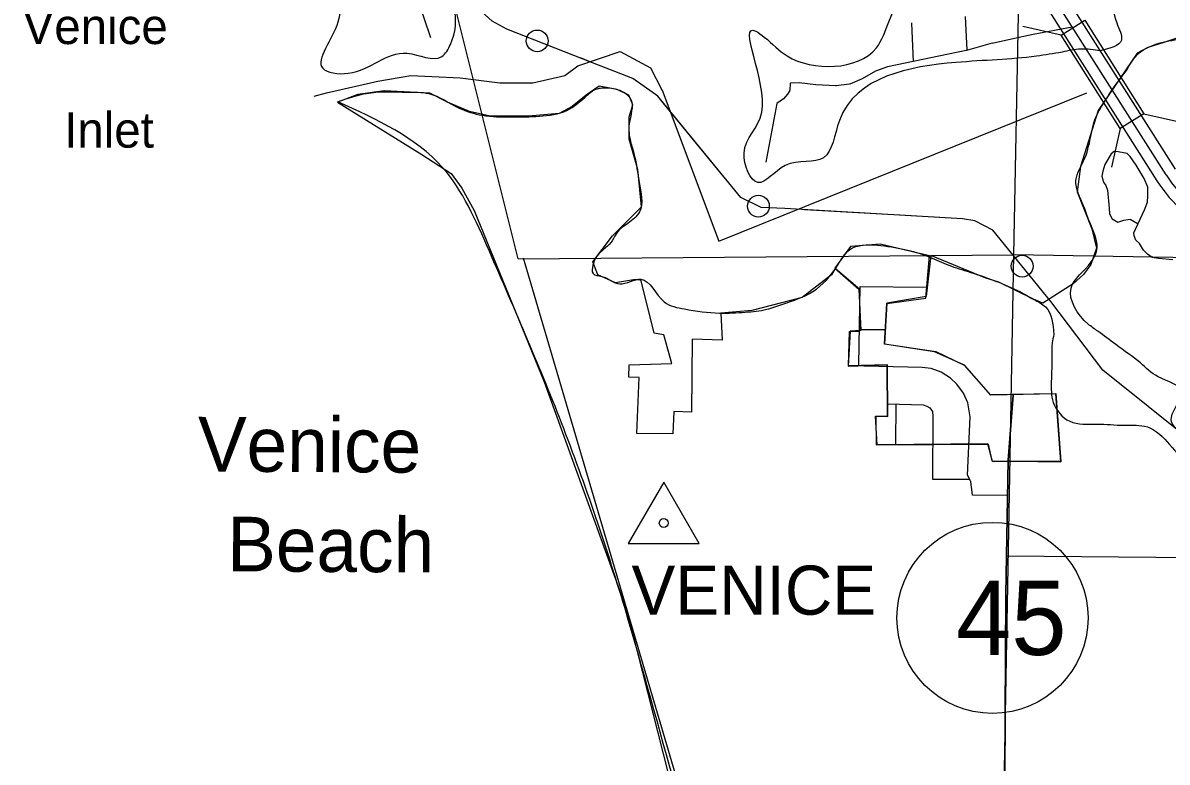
# Model space of a CAD drawing. Extents: x 408847 to 817539, y 923858 to 1151780.
# Drawn here: x 500755 to 511231, y 1004218 to 1010991 of the extents above; entities that cross this region are included whole.
import ezdxf

# ---------------------------------------------------------------- set-up
doc = ezdxf.new("R2010")
doc.units = 0
for name, color, linetype in [('Bridges', 7, 'Continuous'), ('Cities Incorporated Area', 7, 'Continuous'), ('Cities Incorporated Linear Boundaries', 7, 'Continuous'), ('Geographic Features Text', 7, 'Continuous'), ('Lakes and Ponds', 7, 'Continuous'), ('Level 12', 7, 'Continuous'), ('Level 39', 7, 'Continuous'), ('Level 47', 7, 'Continuous'), ('Level 6', 7, 'Continuous'), ('Local Roads Paved', 7, 'Continuous'), ('Narrow River Creek and Branch and Slough', 7, 'Continuous'), ('Planning Number US Highways', 7, 'Continuous'), ('Section Lines', 7, 'Continuous'), ('Township  and Range lines', 7, 'Continuous'), ('Triangulation Station', 7, 'Continuous'), ('US Routes Highway Center Lines', 7, 'Continuous')]:
    doc.layers.add(name, color=color, linetype=linetype)

msp = doc.modelspace()

# ---------------------------------------------------------------- linework, layer by layer
at = {"layer": 'Bridges'}
for p, q in [((510262, 1010879), (509909, 1010959)), ((511018, 1010159), (511371, 1010079)), ((510802, 1010023), (510722, 1009669))]:
    msp.add_line(p, q, dxfattribs=at)
msp.add_lwpolyline([(510478, 1011015), (511018, 1010159), (510802, 1010023), (510262, 1010879)], close=True, dxfattribs=at)
at = {"layer": 'Cities Incorporated Area'}
for p, q in [((506607, 1010374), (507127, 1008990)), ((507127, 1008990), (510496, 1010351)), ((508333, 1008942), (508190, 1008745)), ((508604, 1008965), (508333, 1008942)), ((509056, 1008857), (508604, 1008965)), ((509022, 1008470), (509056, 1008857)), ((508190, 1008745), (508409, 1008551)), ((508409, 1008551), (508427, 1008173)), ((508643, 1008048), (508665, 1008419)), ((508665, 1008419), (509022, 1008470)), ((508329, 1008167), (508310, 1007847)), ((508427, 1008173), (508329, 1008167)), ((509100, 1007977), (508643, 1008048)), ((509376, 1007855), (509100, 1007977)), ((508310, 1007847), (508666, 1007858)), ((508666, 1007858), (508669, 1007386)), ((509616, 1007581), (509376, 1007855)), ((510211, 1007592), (509616, 1007581)), ((510257, 1006970), (510211, 1007592)), ((508669, 1007386), (508565, 1007384)), ((508565, 1007384), (508567, 1007124)), ((508567, 1007124), (509593, 1007130)), ((509593, 1007130), (509625, 1006980)), ((509625, 1006980), (510257, 1006970))]:
    msp.add_line(p, q, dxfattribs=at)
for points in [[(505835, 1010597), (506222, 1010729), (506501, 1010578), (506608, 1010372)], [(503423, 1010321), (503536, 1010351), (504004, 1010457), (504306, 1010510), (504759, 1010487), (505121, 1010442), (505423, 1010442), (505717, 1010510), (505835, 1010597)]]:
    msp.add_lwpolyline(points, dxfattribs=at)
at = {"layer": 'Cities Incorporated Linear Boundaries'}
for points in [[(511647, 1010960), (511201, 1010811), (511053, 1010766), (510956, 1010714), (510600, 1010187), (510437, 1009674), (510407, 1009444), (510541, 1009105), (510585, 1008927), (510533, 1008778), (510464, 1008685)], [(510464, 1008685), (510372, 1008600), (510092, 1008422), (510007, 1008459), (509691, 1008617), (509572, 1008652), (509068, 1008860), (509025, 1008485), (508665, 1008422), (508642, 1008050), (509114, 1007981), (509373, 1007854), (509610, 1007585), (510212, 1007594), (510258, 1006974), (509633, 1006974), (509589, 1007133), (508575, 1007124), (508561, 1007389), (508673, 1007386), (508670, 1007859), (508313, 1007850), (508322, 1008163), (508417, 1008166), (508417, 1008549), (508192, 1008742), (508157, 1008682), (507890, 1008474), (507429, 1008355), (507145, 1008332), (507156, 1008083), (506883, 1008094), (506876, 1007426), (506714, 1007430), (506707, 1007226), (506375, 1007229), (506396, 1007741), (506303, 1007744), (506306, 1007858), (506696, 1007869), (506624, 1008132), (506534, 1008149), (506417, 1008629), (506405, 1008638), (506345, 1008638), (506182, 1008608), (506019, 1008682), (505974, 1008801), (506152, 1009039), (506420, 1009306), (506384, 1009648), (506306, 1009927), (506306, 1010131), (506340, 1010239), (506303, 1010328), (506195, 1010380), (506032, 1010410), (505913, 1010328), (505783, 1010224), (505664, 1010161), (505419, 1010138), (505033, 1010135), (504844, 1010179), (504643, 1010265), (504480, 1010347), (504062, 1010369), (503821, 1010335), (503635, 1010265), (504408, 1009786), (504675, 1009611), (504775, 1009477), (504886, 1009273), (505527, 1007703), (506280, 1005617), (506810, 1003537)]]:
    msp.add_lwpolyline(points, dxfattribs=at)
at = {"layer": 'Lakes and Ponds'}
for points in [[(502819, 1015004), (502954, 1014421), (503197, 1013290), (503532, 1011477), (503640, 1010997), (503500, 1010576), (503733, 1010529), (504274, 1010713), (504590, 1010683), (504670, 1010794), (504132, 1012072), (503816, 1012763), (503550, 1013777), (503251, 1014578)], [(510270, 1010723), (510035, 1010686), (509298, 1010628), (508230, 1010096), (508086, 1009756), (507734, 1009684), (507483, 1009529), (507358, 1009797), (507521, 1010174), (507465, 1010915), (507543, 1010861), (507752, 1010688), (508569, 1010762), (508682, 1011002), (509334, 1011936), (509704, 1012396)], [(510859, 1010556), (510958, 1010700), (511247, 1010826), (511449, 1010869), (511678, 1010969), (511844, 1011042), (511961, 1011125), (512067, 1011092), (512166, 1010999), (512070, 1010534), (512355, 1010551), (512706, 1010880), (512794, 1010995), (512864, 1011155), (513020, 1011318), (513137, 1011497), (513169, 1011676), (513164, 1011738), (512903, 1011806), (512597, 1011736), (512377, 1011752), (512187, 1011768), (511999, 1011710), (511855, 1011615), (511678, 1011408), (511538, 1011371), (511346, 1011333), (511099, 1011326), (510909, 1011312), (510762, 1011219), (510769, 1010993), (510812, 1010834), (510619, 1010735)], [(510619, 1010735), (510442, 1010751), (510270, 1010723)], [(510610, 1010188), (510698, 1010332), (510859, 1010556)], [(503640, 1010269), (503808, 1010324), (503988, 1010356), (504267, 1010357), (504473, 1010343), (504749, 1010211), (504961, 1010145), (505225, 1010129), (505484, 1010136), (505736, 1010189), (505922, 1010328), (506015, 1010388), (506055, 1010395), (506174, 1010388), (506322, 1010290), (506306, 1010066), (506318, 1009906), (506353, 1009779), (506398, 1009532), (506400, 1009259), (506294, 1009153), (506195, 1009072), (506150, 1008995), (506028, 1008874), (505974, 1008773), (505975, 1008695), (506055, 1008668), (506219, 1008600), (506413, 1008642), (506626, 1008436), (506812, 1008370), (507134, 1008332), (507369, 1008341), (507565, 1008367), (507713, 1008414), (507988, 1008530), (508212, 1008768), (508325, 1008914), (508578, 1008954), (508830, 1008914), (509036, 1008854), (509208, 1008780), (509400, 1008716), (509661, 1008625), (509882, 1008529), (510010, 1008458), (510118, 1008389), (510194, 1008136)], [(508450, 999016), (508149, 1000060), (507903, 1000523), (507561, 1001298), (507359, 1001764), (507254, 1002158), (506765, 1003875), (506298, 1005523), (505707, 1007274), (505023, 1008906), (504595, 1009669), (503640, 1010269)], [(511580, 1007158), (511270, 1007376), (511365, 1007615), (511150, 1007748), (510986, 1007875), (510761, 1008043), (510597, 1008166), (510507, 1008232), (510351, 1008560), (510536, 1008801), (510589, 1008929), (510519, 1009171), (510466, 1009314), (510396, 1009548), (510478, 1009753), (510603, 1010176), (510610, 1010188)], [(510194, 1008136), (510178, 1008059), (510176, 1007945), (510170, 1007704), (510189, 1007514), (510339, 1007341), (510589, 1007316), (510837, 1007304), (511050, 1007289), (511254, 1007128), (511433, 1006925), (511793, 1006637)]]:
    msp.add_spline(points, degree=3, dxfattribs=at)
at = {"layer": 'Level 12'}
for centre in [(505464, 1010826), (507489, 1009312), (509904, 1008762)]:
    msp.add_circle(centre, 99.8, dxfattribs=at)
at = {"layer": 'Level 6'}
for p, q in [((511307, 1009652), (509192, 1012986)), ((509023, 1012879), (511138, 1009545))]:
    msp.add_line(p, q, dxfattribs=at)
msp.add_arc((512236, 1010241), 1300, 212.3802, 245.7197, dxfattribs=at)
at = {"layer": 'Local Roads Paved'}
for p, q in [((504491, 1010854), (504330, 1011323)), ((508891, 1010990), (508906, 1010638)), ((509382, 1011050), (509396, 1010740)), ((509629, 1010804), (509393, 1010739)), ((509392, 1010739), (508672, 1010589)), ((508672, 1010589), (508561, 1010549)), ((508439, 1010478), (508325, 1010431)), ((508561, 1010549), (508439, 1010478)), ((507776, 1010373), (507755, 1010339)), ((507780, 1010435), (507776, 1010375)), ((507862, 1010442), (507783, 1010438)), ((508016, 1010424), (507863, 1010442)), ((508199, 1010413), (508016, 1010424)), ((508324, 1010431), (508199, 1010413)), ((507718, 1010295), (507659, 1010253)), ((507754, 1010338), (507719, 1010296)), ((507658, 1010251), (507558, 1009714)), ((508414, 1008181), (508646, 1008181)), ((509822, 1007580), (509775, 1006984)), ((509775, 1006984), (509822, 1007580)), ((508748, 1007495), (508744, 1007134)), ((511638, 1006088), (509765, 1006105))]:
    msp.add_line(p, q, dxfattribs=at)
for points in [[(509629, 1010804), (509806, 1010844), (510003, 1010887), (510361, 1010956)], [(511282, 1008820), (511153, 1008832), (511094, 1008842), (511051, 1008873), (511014, 1008909), (510977, 1008971), (510943, 1008999), (510928, 1009039), (510925, 1009067), (511023, 1009279), (511051, 1009350), (511054, 1009408), (511054, 1009486), (511020, 1009566), (510946, 1009689), (510894, 1009766), (510866, 1009794), (510783, 1009809), (510746, 1009812), (510719, 1009790), (510660, 1009695), (510642, 1009633), (510632, 1009587), (510648, 1009532), (510669, 1009501), (510685, 1009458), (510700, 1009295), (510703, 1009242), (510728, 1009196), (510780, 1009165), (510836, 1009184), (510894, 1009193), (510965, 1009151)], [(508409, 1007857), (508420, 1008577), (509028, 1008571)], [(509770, 1006661), (509449, 1006665), (509434, 1006790), (509402, 1006848), (509427, 1007381), (509406, 1007509), (509366, 1007599), (509306, 1007681), (509248, 1007735), (509163, 1007792), (509070, 1007824), (508987, 1007835), (508326, 1007849)], [(508673, 1007502), (508998, 1007491), (509030, 1007481), (509059, 1007463), (509084, 1007431), (509087, 1007384), (509084, 1006812)], [(508748, 1007495), (508748, 1007499)], [(509775, 1006984), (509753, 1005753), (509746, 1004094), (509695, 1000899), (509689, 1000762)], [(509689, 1000762), (509695, 1000899), (509746, 1004094), (509753, 1005753), (509775, 1006984)], [(509424, 1006808), (509084, 1006808)]]:
    msp.add_lwpolyline(points, dxfattribs=at)
for centre, start, end in [((508895, 1010990), 157.3904, 182.4616), ((509392, 1010743), 281.8082, 285.2624), ((508673, 1010585), 101.8082, 109.5457), ((508437, 1010481), 292.1195, 300.4781), ((508563, 1010546), 109.5457, 120.4781), ((507772, 1010376), 329.049, 356.7884), ((507784, 1010434), 92.4908, 176.7884), ((507862, 1010438), 83.3642, 92.4908), ((508017, 1010428), 263.3642, 266.6318), ((508199, 1010417), 266.6318, 278.1341), ((508323, 1010435), 278.1341, 292.1195), ((507662, 1010250), 125.2312, 169.4317), ((507716, 1010298), 305.2312, 320.2086), ((507751, 1010341), 320.2086, 329.049)]:
    msp.add_arc(centre, 4, start, end, dxfattribs=at)
at = {"layer": 'Narrow River Creek and Branch and Slough'}
for points in [[(512288, 1006490), (510641, 1007809), (510167, 1008437), (509635, 1009093), (509470, 1009176), (509357, 1009196), (507730, 1009289), (507514, 1009299), (507329, 1009392), (506567, 1010319), (506340, 1010482), (505970, 1010626), (505187, 1010935), (505053, 1011007), (504858, 1011182), (504621, 1011697), (503761, 1013600), (503535, 1014999), (503020, 1020833)], [(506617, 1010258), (506567, 1010319), (506340, 1010482), (505970, 1010626), (505859, 1010670)], [(507173, 1009582), (506617, 1010258)], [(508784, 1009229), (507911, 1009279)], [(509636, 1009092), (509635, 1009093), (509470, 1009176), (509357, 1009196), (508784, 1009229)]]:
    msp.add_lwpolyline(points, dxfattribs=at)
at = {"layer": 'Planning Number US Highways'}
msp.add_circle((509632, 1005540), 875, dxfattribs=at)
at = {"layer": 'Section Lines'}
for p, q in [((505291, 1008830), (504580, 1011676)), ((505291, 1008830), (509825, 1008867)), ((506904, 1003520), (505338, 1008836)), ((515147, 1008779), (509825, 1008867))]:
    msp.add_line(p, q, dxfattribs=at)
at = {"layer": 'Township  and Range lines'}
for p, q in [((509922, 1014089), (509825, 1008867)), ((509825, 1008867), (509727, 1003518))]:
    msp.add_line(p, q, dxfattribs=at)
at = {"layer": 'Triangulation Station'}
msp.add_lwpolyline([(506622, 1006784), (506297, 1006222), (506947, 1006222)], close=True, dxfattribs=at)
msp.add_circle((506622, 1006409), 40, dxfattribs=at)
at = {"layer": 'US Routes Highway Center Lines'}
msp.add_line((511222, 1009598), (509108, 1012933), dxfattribs=at)
msp.add_arc((512236, 1010241), 1200, 212.3802, 245.7197, dxfattribs=at)

# ---------------------------------------------------------------- texts
at = {"layer": 'Geographic Features Text'}
for s, p in [('Venice', (500753, 1010797)), ('Inlet', (501133, 1009848))]:
    msp.add_text(s, height=325, rotation=360, dxfattribs=at).set_placement(p)
at = {"layer": 'Level 39'}
for s, p in [('Venice', (502356, 1006882)), ('Beach', (502624, 1005967))]:
    msp.add_text(s, height=500, rotation=359.6504, dxfattribs=at).set_placement(p)
at = {"layer": 'Level 47'}
msp.add_text('VENICE', height=450, rotation=360, dxfattribs=at).set_placement((506327, 1005569))
at = {"layer": 'Planning Number US Highways'}
msp.add_text('45', height=680, dxfattribs=at).set_placement((509298, 1005200))

doc.saveas('drawing.dxf')
